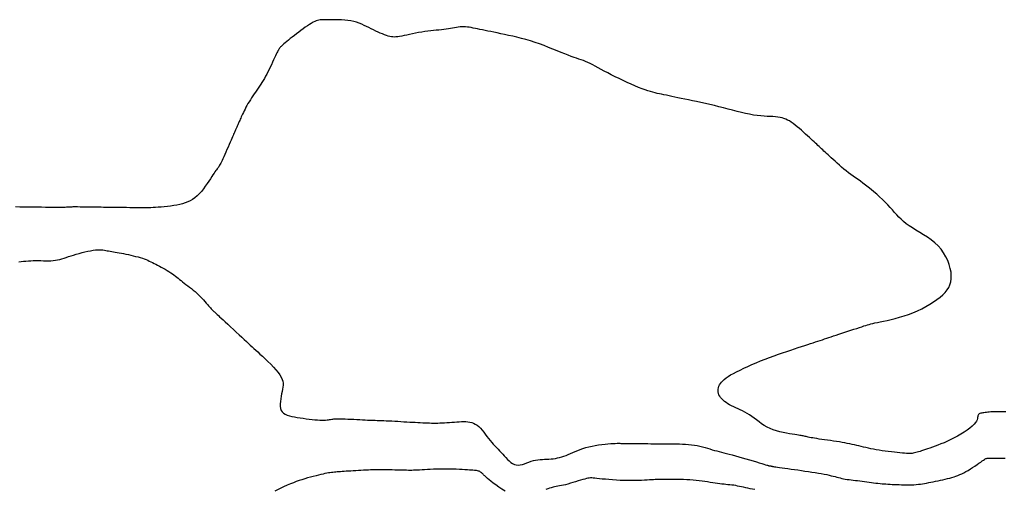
# Model space of a CAD drawing. Header units: millimetres. Extents: x 32690613 to 32693367, y 5343692 to 5344708.
# Tile 397 of 656: x 32692595 to 32692623, y 5344156 to 5344169. Entities that reach past the tile are written whole.
import ezdxf

# ---------------------------------------------------------------- set-up
doc = ezdxf.new("R2010")
doc.units = ezdxf.units.MM
doc.header["$LTSCALE"] = 20
for name, color, linetype in [('02-DGM_HL_491.50', 72, 'Continuous'), ('02-DGM_HL_492.00', 82, 'Continuous'), ('02-DGM_HL_492.50', 92, 'Continuous')]:
    doc.layers.add(name, color=color, linetype=linetype)

msp = doc.modelspace()

# ---------------------------------------------------------------- linework, layer by layer
at = {"layer": '02-DGM_HL_491.50', "elevation": 491.5, "flags": 128}
for points in [[(32692608.823, 5344155.861), (32692608.734, 5344155.916), (32692608.649, 5344155.973), (32692608.569, 5344156.03), (32692608.497, 5344156.084), (32692608.434, 5344156.133), (32692608.382, 5344156.174), (32692608.34, 5344156.208), (32692608.307, 5344156.237), (32692608.281, 5344156.26), (32692608.261, 5344156.28), (32692608.245, 5344156.296), (32692608.231, 5344156.311), (32692608.219, 5344156.325), (32692608.206, 5344156.338), (32692608.193, 5344156.351), (32692608.178, 5344156.364), (32692608.163, 5344156.376), (32692608.146, 5344156.387), (32692608.129, 5344156.398), (32692608.109, 5344156.407), (32692608.088, 5344156.415), (32692608.065, 5344156.421), (32692608.039, 5344156.426), (32692608.009, 5344156.43), (32692607.976, 5344156.434), (32692607.937, 5344156.437), (32692607.892, 5344156.439), (32692607.841, 5344156.442), (32692607.782, 5344156.445), (32692607.716, 5344156.449), (32692607.642, 5344156.454), (32692607.562, 5344156.458), (32692607.478, 5344156.462), (32692607.39, 5344156.466), (32692607.299, 5344156.469), (32692607.207, 5344156.471), (32692607.115, 5344156.471), (32692607.023, 5344156.47), (32692606.933, 5344156.467), (32692606.845, 5344156.464), (32692606.761, 5344156.459), (32692606.68, 5344156.455), (32692606.603, 5344156.45), (32692606.532, 5344156.445), (32692606.466, 5344156.441), (32692606.407, 5344156.438), (32692606.352, 5344156.436), (32692606.301, 5344156.435), (32692606.253, 5344156.434), (32692606.204, 5344156.434), (32692606.155, 5344156.434), (32692606.102, 5344156.435), (32692606.046, 5344156.436), (32692605.985, 5344156.438), (32692605.919, 5344156.44), (32692605.85, 5344156.441), (32692605.779, 5344156.443), (32692605.708, 5344156.445), (32692605.637, 5344156.447), (32692605.569, 5344156.448), (32692605.504, 5344156.449), (32692605.444, 5344156.45), (32692605.387, 5344156.45), (32692605.333, 5344156.45), (32692605.279, 5344156.449), (32692605.226, 5344156.448), (32692605.171, 5344156.447), (32692605.114, 5344156.444), (32692605.054, 5344156.442), (32692604.989, 5344156.439), (32692604.92, 5344156.435), (32692604.849, 5344156.431), (32692604.777, 5344156.427), (32692604.704, 5344156.423), (32692604.634, 5344156.419), (32692604.565, 5344156.414), (32692604.5, 5344156.41), (32692604.44, 5344156.407), (32692604.385, 5344156.403), (32692604.333, 5344156.4), (32692604.285, 5344156.397), (32692604.239, 5344156.393), (32692604.196, 5344156.39), (32692604.154, 5344156.386), (32692604.114, 5344156.382), (32692604.074, 5344156.378), (32692604.034, 5344156.373), (32692603.993, 5344156.367), (32692603.951, 5344156.361), (32692603.905, 5344156.352), (32692603.856, 5344156.343), (32692603.802, 5344156.332), (32692603.743, 5344156.319), (32692603.678, 5344156.304), (32692603.608, 5344156.286), (32692603.534, 5344156.267), (32692603.457, 5344156.247), (32692603.377, 5344156.225), (32692603.297, 5344156.201), (32692603.217, 5344156.176), (32692603.139, 5344156.15), (32692603.061, 5344156.123), (32692602.983, 5344156.094), (32692602.901, 5344156.061), (32692602.812, 5344156.022), (32692602.713, 5344155.977), (32692602.601, 5344155.924), (32692602.473, 5344155.861)], [(32692615.713, 5344155.905), (32692615.646, 5344155.917), (32692615.582, 5344155.928), (32692615.52, 5344155.941), (32692615.46, 5344155.953), (32692615.402, 5344155.966), (32692615.346, 5344155.979), (32692615.291, 5344155.991), (32692615.237, 5344156.002), (32692615.183, 5344156.012), (32692615.13, 5344156.021), (32692615.078, 5344156.028), (32692615.025, 5344156.034), (32692614.971, 5344156.039), (32692614.916, 5344156.044), (32692614.861, 5344156.049), (32692614.803, 5344156.054), (32692614.744, 5344156.061), (32692614.682, 5344156.069), (32692614.618, 5344156.079), (32692614.551, 5344156.09), (32692614.482, 5344156.102), (32692614.409, 5344156.114), (32692614.334, 5344156.126), (32692614.257, 5344156.138), (32692614.176, 5344156.149), (32692614.093, 5344156.158), (32692614.008, 5344156.165), (32692613.92, 5344156.17), (32692613.833, 5344156.174), (32692613.748, 5344156.177), (32692613.665, 5344156.178), (32692613.586, 5344156.179), (32692613.512, 5344156.18), (32692613.446, 5344156.18), (32692613.387, 5344156.181), (32692613.336, 5344156.181), (32692613.291, 5344156.182), (32692613.251, 5344156.182), (32692613.215, 5344156.183), (32692613.183, 5344156.183), (32692613.153, 5344156.183), (32692613.124, 5344156.183), (32692613.095, 5344156.183), (32692613.066, 5344156.182), (32692613.034, 5344156.181), (32692613, 5344156.179), (32692612.961, 5344156.177), (32692612.916, 5344156.175), (32692612.866, 5344156.172), (32692612.807, 5344156.169), (32692612.741, 5344156.165), (32692612.666, 5344156.161), (32692612.585, 5344156.157), (32692612.498, 5344156.154), (32692612.405, 5344156.151), (32692612.307, 5344156.15), (32692612.207, 5344156.151), (32692612.103, 5344156.153), (32692611.998, 5344156.157), (32692611.892, 5344156.163), (32692611.789, 5344156.17), (32692611.688, 5344156.178), (32692611.593, 5344156.187), (32692611.505, 5344156.195), (32692611.426, 5344156.203), (32692611.357, 5344156.21), (32692611.3, 5344156.216), (32692611.253, 5344156.221), (32692611.212, 5344156.223), (32692611.176, 5344156.223), (32692611.141, 5344156.221), (32692611.106, 5344156.216), (32692611.066, 5344156.207), (32692611.02, 5344156.195), (32692610.966, 5344156.18), (32692610.904, 5344156.161), (32692610.837, 5344156.141), (32692610.767, 5344156.119), (32692610.695, 5344156.097), (32692610.623, 5344156.076), (32692610.554, 5344156.056), (32692610.489, 5344156.039), (32692610.43, 5344156.025), (32692610.377, 5344156.013), (32692610.327, 5344156.003), (32692610.28, 5344155.994), (32692610.235, 5344155.986), (32692610.19, 5344155.977), (32692610.145, 5344155.967), (32692610.098, 5344155.955), (32692610.049, 5344155.94), (32692609.998, 5344155.924), (32692609.944, 5344155.905)]]:
    msp.add_lwpolyline(points, dxfattribs=at)
at = {"layer": '02-DGM_HL_492.00', "elevation": 492, "flags": 128}
msp.add_lwpolyline([(32692595.415, 5344162.189), (32692595.479, 5344162.196), (32692595.543, 5344162.202), (32692595.609, 5344162.207), (32692595.675, 5344162.212), (32692595.743, 5344162.215), (32692595.811, 5344162.218), (32692595.88, 5344162.219), (32692595.949, 5344162.218), (32692596.018, 5344162.217), (32692596.088, 5344162.215), (32692596.157, 5344162.214), (32692596.225, 5344162.214), (32692596.292, 5344162.216), (32692596.358, 5344162.219), (32692596.421, 5344162.226), (32692596.482, 5344162.237), (32692596.542, 5344162.251), (32692596.601, 5344162.267), (32692596.661, 5344162.286), (32692596.721, 5344162.306), (32692596.785, 5344162.328), (32692596.851, 5344162.351), (32692596.921, 5344162.373), (32692596.997, 5344162.396), (32692597.075, 5344162.418), (32692597.155, 5344162.44), (32692597.236, 5344162.459), (32692597.315, 5344162.477), (32692597.392, 5344162.492), (32692597.464, 5344162.503), (32692597.53, 5344162.512), (32692597.588, 5344162.517), (32692597.641, 5344162.518), (32692597.688, 5344162.516), (32692597.731, 5344162.513), (32692597.771, 5344162.507), (32692597.81, 5344162.5), (32692597.849, 5344162.492), (32692597.889, 5344162.484), (32692597.931, 5344162.477), (32692597.976, 5344162.469), (32692598.023, 5344162.462), (32692598.073, 5344162.454), (32692598.125, 5344162.445), (32692598.181, 5344162.436), (32692598.239, 5344162.425), (32692598.301, 5344162.413), (32692598.365, 5344162.4), (32692598.432, 5344162.386), (32692598.5, 5344162.37), (32692598.567, 5344162.354), (32692598.634, 5344162.336), (32692598.699, 5344162.319), (32692598.761, 5344162.3), (32692598.818, 5344162.282), (32692598.871, 5344162.264), (32692598.92, 5344162.245), (32692598.966, 5344162.226), (32692599.01, 5344162.207), (32692599.053, 5344162.187), (32692599.096, 5344162.165), (32692599.14, 5344162.143), (32692599.186, 5344162.119), (32692599.236, 5344162.093), (32692599.288, 5344162.066), (32692599.341, 5344162.037), (32692599.395, 5344162.008), (32692599.449, 5344161.978), (32692599.502, 5344161.947), (32692599.553, 5344161.916), (32692599.601, 5344161.885), (32692599.646, 5344161.854), (32692599.688, 5344161.824), (32692599.729, 5344161.793), (32692599.768, 5344161.762), (32692599.807, 5344161.73), (32692599.846, 5344161.698), (32692599.886, 5344161.666), (32692599.929, 5344161.632), (32692599.974, 5344161.597), (32692600.021, 5344161.562), (32692600.07, 5344161.525), (32692600.121, 5344161.487), (32692600.172, 5344161.447), (32692600.223, 5344161.406), (32692600.273, 5344161.364), (32692600.322, 5344161.32), (32692600.37, 5344161.274), (32692600.416, 5344161.227), (32692600.46, 5344161.18), (32692600.502, 5344161.134), (32692600.541, 5344161.09), (32692600.578, 5344161.047), (32692600.612, 5344161.008), (32692600.643, 5344160.972), (32692600.67, 5344160.941), (32692600.695, 5344160.913), (32692600.718, 5344160.89), (32692600.738, 5344160.869), (32692600.757, 5344160.85), (32692600.774, 5344160.833), (32692600.791, 5344160.818), (32692600.807, 5344160.803), (32692600.824, 5344160.787), (32692600.841, 5344160.771), (32692600.862, 5344160.752), (32692600.886, 5344160.73), (32692600.915, 5344160.703), (32692600.95, 5344160.67), (32692600.993, 5344160.631), (32692601.045, 5344160.582), (32692601.107, 5344160.526), (32692601.176, 5344160.462), (32692601.251, 5344160.392), (32692601.329, 5344160.32), (32692601.408, 5344160.247), (32692601.486, 5344160.175), (32692601.561, 5344160.106), (32692601.629, 5344160.042), (32692601.69, 5344159.986), (32692601.745, 5344159.935), (32692601.796, 5344159.888), (32692601.845, 5344159.842), (32692601.894, 5344159.797), (32692601.946, 5344159.75), (32692602.001, 5344159.699), (32692602.062, 5344159.642), (32692602.13, 5344159.579), (32692602.204, 5344159.51), (32692602.281, 5344159.436), (32692602.358, 5344159.36), (32692602.432, 5344159.284), (32692602.501, 5344159.208), (32692602.562, 5344159.135), (32692602.612, 5344159.066), (32692602.65, 5344159.003), (32692602.677, 5344158.944), (32692602.692, 5344158.889), (32692602.7, 5344158.835), (32692602.7, 5344158.782), (32692602.694, 5344158.727), (32692602.684, 5344158.67), (32692602.672, 5344158.61), (32692602.659, 5344158.544), (32692602.645, 5344158.476), (32692602.634, 5344158.405), (32692602.625, 5344158.334), (32692602.622, 5344158.266), (32692602.623, 5344158.201), (32692602.633, 5344158.141), (32692602.651, 5344158.089), (32692602.678, 5344158.045), (32692602.715, 5344158.009), (32692602.761, 5344157.98), (32692602.814, 5344157.956), (32692602.874, 5344157.937), (32692602.941, 5344157.921), (32692603.013, 5344157.907), (32692603.089, 5344157.894), (32692603.17, 5344157.882), (32692603.252, 5344157.869), (32692603.336, 5344157.858), (32692603.419, 5344157.847), (32692603.501, 5344157.837), (32692603.578, 5344157.829), (32692603.651, 5344157.823), (32692603.718, 5344157.819), (32692603.776, 5344157.818), (32692603.828, 5344157.818), (32692603.874, 5344157.821), (32692603.914, 5344157.824), (32692603.95, 5344157.829), (32692603.983, 5344157.834), (32692604.012, 5344157.84), (32692604.041, 5344157.844), (32692604.068, 5344157.849), (32692604.096, 5344157.852), (32692604.125, 5344157.855), (32692604.158, 5344157.857), (32692604.194, 5344157.858), (32692604.237, 5344157.858), (32692604.287, 5344157.858), (32692604.345, 5344157.856), (32692604.412, 5344157.853), (32692604.486, 5344157.85), (32692604.566, 5344157.845), (32692604.649, 5344157.841), (32692604.732, 5344157.836), (32692604.814, 5344157.832), (32692604.892, 5344157.828), (32692604.965, 5344157.824), (32692605.029, 5344157.821), (32692605.088, 5344157.819), (32692605.142, 5344157.817), (32692605.193, 5344157.816), (32692605.244, 5344157.815), (32692605.295, 5344157.813), (32692605.35, 5344157.812), (32692605.41, 5344157.809), (32692605.476, 5344157.807), (32692605.547, 5344157.803), (32692605.623, 5344157.799), (32692605.703, 5344157.795), (32692605.784, 5344157.791), (32692605.868, 5344157.786), (32692605.951, 5344157.781), (32692606.033, 5344157.776), (32692606.114, 5344157.772), (32692606.193, 5344157.767), (32692606.269, 5344157.763), (32692606.343, 5344157.759), (32692606.415, 5344157.755), (32692606.484, 5344157.752), (32692606.551, 5344157.748), (32692606.615, 5344157.745), (32692606.676, 5344157.743), (32692606.736, 5344157.741), (32692606.793, 5344157.739), (32692606.851, 5344157.738), (32692606.908, 5344157.738), (32692606.966, 5344157.739), (32692607.026, 5344157.741), (32692607.088, 5344157.743), (32692607.152, 5344157.747), (32692607.219, 5344157.752), (32692607.287, 5344157.757), (32692607.356, 5344157.762), (32692607.424, 5344157.767), (32692607.492, 5344157.771), (32692607.558, 5344157.775), (32692607.622, 5344157.778), (32692607.683, 5344157.779), (32692607.741, 5344157.778), (32692607.797, 5344157.774), (32692607.851, 5344157.766), (32692607.902, 5344157.753), (32692607.952, 5344157.735), (32692608.001, 5344157.71), (32692608.049, 5344157.678), (32692608.096, 5344157.639), (32692608.142, 5344157.593), (32692608.187, 5344157.542), (32692608.233, 5344157.487), (32692608.277, 5344157.43), (32692608.322, 5344157.371), (32692608.366, 5344157.314), (32692608.41, 5344157.259), (32692608.453, 5344157.206), (32692608.497, 5344157.157), (32692608.541, 5344157.11), (32692608.584, 5344157.064), (32692608.628, 5344157.019), (32692608.671, 5344156.974), (32692608.715, 5344156.928), (32692608.758, 5344156.881), (32692608.802, 5344156.833), (32692608.846, 5344156.784), (32692608.89, 5344156.737), (32692608.936, 5344156.693), (32692608.983, 5344156.654), (32692609.031, 5344156.621), (32692609.081, 5344156.597), (32692609.132, 5344156.583), (32692609.187, 5344156.579), (32692609.243, 5344156.585), (32692609.3, 5344156.599), (32692609.36, 5344156.618), (32692609.42, 5344156.639), (32692609.481, 5344156.662), (32692609.543, 5344156.684), (32692609.605, 5344156.703), (32692609.666, 5344156.717), (32692609.728, 5344156.726), (32692609.79, 5344156.732), (32692609.851, 5344156.736), (32692609.912, 5344156.739), (32692609.972, 5344156.741), (32692610.033, 5344156.743), (32692610.092, 5344156.748), (32692610.151, 5344156.755), (32692610.209, 5344156.764), (32692610.268, 5344156.776), (32692610.326, 5344156.79), (32692610.385, 5344156.807), (32692610.444, 5344156.826), (32692610.504, 5344156.847), (32692610.565, 5344156.871), (32692610.627, 5344156.896), (32692610.691, 5344156.924), (32692610.757, 5344156.952), (32692610.826, 5344156.98), (32692610.897, 5344157.008), (32692610.972, 5344157.035), (32692611.051, 5344157.061), (32692611.134, 5344157.083), (32692611.221, 5344157.104), (32692611.311, 5344157.121), (32692611.402, 5344157.135), (32692611.492, 5344157.148), (32692611.579, 5344157.157), (32692611.661, 5344157.165), (32692611.737, 5344157.171), (32692611.804, 5344157.175), (32692611.862, 5344157.178), (32692611.91, 5344157.179), (32692611.951, 5344157.18), (32692611.985, 5344157.179), (32692612.015, 5344157.178), (32692612.041, 5344157.177), (32692612.064, 5344157.176), (32692612.087, 5344157.175), (32692612.109, 5344157.175), (32692612.134, 5344157.175), (32692612.161, 5344157.175), (32692612.192, 5344157.175), (32692612.228, 5344157.176), (32692612.27, 5344157.176), (32692612.319, 5344157.176), (32692612.377, 5344157.176), (32692612.444, 5344157.176), (32692612.518, 5344157.175), (32692612.598, 5344157.174), (32692612.68, 5344157.172), (32692612.763, 5344157.171), (32692612.843, 5344157.169), (32692612.92, 5344157.168), (32692612.99, 5344157.167), (32692613.053, 5344157.166), (32692613.108, 5344157.165), (32692613.159, 5344157.165), (32692613.207, 5344157.164), (32692613.255, 5344157.164), (32692613.305, 5344157.164), (32692613.358, 5344157.164), (32692613.417, 5344157.164), (32692613.483, 5344157.164), (32692613.556, 5344157.163), (32692613.634, 5344157.162), (32692613.715, 5344157.159), (32692613.798, 5344157.156), (32692613.882, 5344157.15), (32692613.964, 5344157.142), (32692614.045, 5344157.131), (32692614.122, 5344157.118), (32692614.197, 5344157.102), (32692614.268, 5344157.084), (32692614.337, 5344157.065), (32692614.403, 5344157.045), (32692614.469, 5344157.024), (32692614.533, 5344157.004), (32692614.596, 5344156.985), (32692614.66, 5344156.968), (32692614.724, 5344156.951), (32692614.789, 5344156.934), (32692614.857, 5344156.917), (32692614.929, 5344156.899), (32692615.005, 5344156.88), (32692615.086, 5344156.86), (32692615.174, 5344156.836), (32692615.268, 5344156.81), (32692615.366, 5344156.782), (32692615.467, 5344156.752), (32692615.567, 5344156.723), (32692615.663, 5344156.694), (32692615.753, 5344156.667), (32692615.834, 5344156.642), (32692615.904, 5344156.621), (32692615.961, 5344156.603), (32692616.005, 5344156.59), (32692616.038, 5344156.58), (32692616.063, 5344156.573), (32692616.08, 5344156.568), (32692616.092, 5344156.565), (32692616.1, 5344156.563), (32692616.106, 5344156.562), (32692616.111, 5344156.561), (32692616.116, 5344156.56), (32692616.122, 5344156.559), (32692616.128, 5344156.558), (32692616.134, 5344156.557), (32692616.141, 5344156.555), (32692616.15, 5344156.554), (32692616.159, 5344156.552), (32692616.171, 5344156.55), (32692616.185, 5344156.547), (32692616.203, 5344156.544), (32692616.227, 5344156.54), (32692616.256, 5344156.535), (32692616.293, 5344156.529), (32692616.339, 5344156.522), (32692616.395, 5344156.514), (32692616.461, 5344156.505), (32692616.536, 5344156.494), (32692616.619, 5344156.483), (32692616.709, 5344156.47), (32692616.803, 5344156.457), (32692616.9, 5344156.444), (32692616.998, 5344156.43), (32692617.095, 5344156.415), (32692617.192, 5344156.401), (32692617.285, 5344156.387), (32692617.376, 5344156.372), (32692617.463, 5344156.358), (32692617.545, 5344156.344), (32692617.623, 5344156.329), (32692617.695, 5344156.315), (32692617.761, 5344156.301), (32692617.821, 5344156.287), (32692617.876, 5344156.274), (32692617.926, 5344156.261), (32692617.974, 5344156.248), (32692618.019, 5344156.236), (32692618.063, 5344156.224), (32692618.109, 5344156.213), (32692618.155, 5344156.204), (32692618.204, 5344156.194), (32692618.256, 5344156.186), (32692618.31, 5344156.179), (32692618.367, 5344156.171), (32692618.425, 5344156.164), (32692618.485, 5344156.157), (32692618.546, 5344156.15), (32692618.608, 5344156.142), (32692618.671, 5344156.134), (32692618.735, 5344156.126), (32692618.799, 5344156.117), (32692618.863, 5344156.108), (32692618.926, 5344156.1), (32692618.988, 5344156.092), (32692619.049, 5344156.084), (32692619.108, 5344156.078), (32692619.164, 5344156.072), (32692619.22, 5344156.066), (32692619.274, 5344156.062), (32692619.329, 5344156.058), (32692619.384, 5344156.055), (32692619.44, 5344156.051), (32692619.499, 5344156.048), (32692619.56, 5344156.046), (32692619.624, 5344156.043), (32692619.691, 5344156.04), (32692619.759, 5344156.038), (32692619.829, 5344156.036), (32692619.898, 5344156.035), (32692619.967, 5344156.035), (32692620.034, 5344156.037), (32692620.099, 5344156.039), (32692620.161, 5344156.044), (32692620.221, 5344156.049), (32692620.279, 5344156.057), (32692620.335, 5344156.065), (32692620.392, 5344156.074), (32692620.449, 5344156.085), (32692620.508, 5344156.096), (32692620.569, 5344156.108), (32692620.632, 5344156.12), (32692620.698, 5344156.133), (32692620.764, 5344156.147), (32692620.832, 5344156.161), (32692620.899, 5344156.175), (32692620.965, 5344156.19), (32692621.029, 5344156.205), (32692621.091, 5344156.221), (32692621.149, 5344156.237), (32692621.205, 5344156.254), (32692621.259, 5344156.272), (32692621.312, 5344156.292), (32692621.365, 5344156.315), (32692621.419, 5344156.339), (32692621.475, 5344156.367), (32692621.533, 5344156.399), (32692621.593, 5344156.434), (32692621.656, 5344156.473), (32692621.718, 5344156.513), (32692621.78, 5344156.553), (32692621.839, 5344156.592), (32692621.894, 5344156.629), (32692621.943, 5344156.663), (32692621.985, 5344156.692), (32692622.019, 5344156.715), (32692622.046, 5344156.734), (32692622.068, 5344156.747), (32692622.086, 5344156.757), (32692622.102, 5344156.764), (32692622.118, 5344156.768), (32692622.136, 5344156.771), (32692622.156, 5344156.772), (32692622.181, 5344156.773), (32692622.211, 5344156.773), (32692622.246, 5344156.773), (32692622.285, 5344156.772), (32692622.329, 5344156.772), (32692622.378, 5344156.771), (32692622.431, 5344156.77), (32692622.489, 5344156.768), (32692622.551, 5344156.767), (32692622.617, 5344156.766)], dxfattribs=at)
at = {"layer": '02-DGM_HL_492.50', "elevation": 492.5, "flags": 128}
msp.add_lwpolyline([(32692622.631, 5344158.045), (32692622.558, 5344158.048), (32692622.488, 5344158.05), (32692622.423, 5344158.052), (32692622.363, 5344158.052), (32692622.309, 5344158.051), (32692622.26, 5344158.049), (32692622.216, 5344158.046), (32692622.174, 5344158.042), (32692622.136, 5344158.038), (32692622.1, 5344158.033), (32692622.065, 5344158.029), (32692622.031, 5344158.024), (32692621.999, 5344158.02), (32692621.969, 5344158.014), (32692621.941, 5344158.007), (32692621.916, 5344157.999), (32692621.895, 5344157.988), (32692621.879, 5344157.976), (32692621.868, 5344157.96), (32692621.861, 5344157.941), (32692621.858, 5344157.918), (32692621.855, 5344157.892), (32692621.851, 5344157.862), (32692621.841, 5344157.829), (32692621.825, 5344157.791), (32692621.799, 5344157.75), (32692621.761, 5344157.704), (32692621.709, 5344157.654), (32692621.644, 5344157.601), (32692621.569, 5344157.546), (32692621.486, 5344157.491), (32692621.397, 5344157.435), (32692621.303, 5344157.381), (32692621.208, 5344157.329), (32692621.114, 5344157.281), (32692621.021, 5344157.237), (32692620.931, 5344157.197), (32692620.845, 5344157.161), (32692620.762, 5344157.129), (32692620.683, 5344157.1), (32692620.609, 5344157.073), (32692620.539, 5344157.05), (32692620.475, 5344157.028), (32692620.416, 5344157.007), (32692620.362, 5344156.989), (32692620.312, 5344156.972), (32692620.267, 5344156.957), (32692620.225, 5344156.943), (32692620.185, 5344156.932), (32692620.149, 5344156.922), (32692620.114, 5344156.914), (32692620.08, 5344156.908), (32692620.047, 5344156.903), (32692620.012, 5344156.901), (32692619.975, 5344156.9), (32692619.935, 5344156.9), (32692619.89, 5344156.902), (32692619.838, 5344156.906), (32692619.78, 5344156.911), (32692619.713, 5344156.917), (32692619.639, 5344156.924), (32692619.56, 5344156.932), (32692619.477, 5344156.941), (32692619.392, 5344156.952), (32692619.306, 5344156.963), (32692619.221, 5344156.975), (32692619.139, 5344156.988), (32692619.06, 5344157.001), (32692618.985, 5344157.016), (32692618.913, 5344157.03), (32692618.844, 5344157.045), (32692618.777, 5344157.06), (32692618.711, 5344157.076), (32692618.647, 5344157.091), (32692618.584, 5344157.106), (32692618.521, 5344157.121), (32692618.457, 5344157.135), (32692618.393, 5344157.149), (32692618.328, 5344157.163), (32692618.261, 5344157.177), (32692618.191, 5344157.19), (32692618.119, 5344157.203), (32692618.043, 5344157.216), (32692617.964, 5344157.229), (32692617.882, 5344157.241), (32692617.799, 5344157.253), (32692617.717, 5344157.265), (32692617.636, 5344157.276), (32692617.559, 5344157.287), (32692617.486, 5344157.298), (32692617.419, 5344157.308), (32692617.36, 5344157.318), (32692617.308, 5344157.327), (32692617.262, 5344157.335), (32692617.221, 5344157.343), (32692617.185, 5344157.351), (32692617.152, 5344157.358), (32692617.123, 5344157.365), (32692617.097, 5344157.371), (32692617.072, 5344157.377), (32692617.047, 5344157.382), (32692617.021, 5344157.387), (32692616.991, 5344157.393), (32692616.957, 5344157.399), (32692616.917, 5344157.405), (32692616.869, 5344157.412), (32692616.811, 5344157.421), (32692616.743, 5344157.431), (32692616.666, 5344157.442), (32692616.582, 5344157.456), (32692616.493, 5344157.474), (32692616.402, 5344157.495), (32692616.309, 5344157.52), (32692616.219, 5344157.55), (32692616.131, 5344157.585), (32692616.049, 5344157.626), (32692615.971, 5344157.672), (32692615.898, 5344157.721), (32692615.828, 5344157.771), (32692615.76, 5344157.823), (32692615.694, 5344157.873), (32692615.63, 5344157.921), (32692615.566, 5344157.965), (32692615.501, 5344158.005), (32692615.437, 5344158.041), (32692615.373, 5344158.073), (32692615.31, 5344158.103), (32692615.248, 5344158.13), (32692615.187, 5344158.157), (32692615.128, 5344158.184), (32692615.072, 5344158.212), (32692615.017, 5344158.24), (32692614.966, 5344158.27), (32692614.918, 5344158.302), (32692614.874, 5344158.335), (32692614.834, 5344158.369), (32692614.798, 5344158.404), (32692614.768, 5344158.44), (32692614.743, 5344158.478), (32692614.723, 5344158.516), (32692614.71, 5344158.555), (32692614.701, 5344158.595), (32692614.699, 5344158.635), (32692614.701, 5344158.674), (32692614.709, 5344158.714), (32692614.722, 5344158.753), (32692614.74, 5344158.792), (32692614.763, 5344158.83), (32692614.792, 5344158.868), (32692614.827, 5344158.905), (32692614.869, 5344158.943), (32692614.919, 5344158.982), (32692614.977, 5344159.022), (32692615.044, 5344159.064), (32692615.12, 5344159.107), (32692615.207, 5344159.153), (32692615.303, 5344159.201), (32692615.406, 5344159.251), (32692615.516, 5344159.301), (32692615.631, 5344159.352), (32692615.75, 5344159.402), (32692615.872, 5344159.452), (32692615.995, 5344159.5), (32692616.118, 5344159.547), (32692616.24, 5344159.592), (32692616.361, 5344159.635), (32692616.479, 5344159.676), (32692616.594, 5344159.715), (32692616.704, 5344159.752), (32692616.809, 5344159.787), (32692616.909, 5344159.82), (32692617.002, 5344159.85), (32692617.088, 5344159.879), (32692617.169, 5344159.905), (32692617.245, 5344159.93), (32692617.317, 5344159.954), (32692617.385, 5344159.976), (32692617.45, 5344159.998), (32692617.513, 5344160.018), (32692617.574, 5344160.038), (32692617.634, 5344160.058), (32692617.694, 5344160.078), (32692617.756, 5344160.098), (32692617.819, 5344160.119), (32692617.885, 5344160.141), (32692617.954, 5344160.163), (32692618.029, 5344160.188), (32692618.108, 5344160.214), (32692618.191, 5344160.241), (32692618.276, 5344160.269), (32692618.36, 5344160.297), (32692618.443, 5344160.324), (32692618.522, 5344160.35), (32692618.596, 5344160.374), (32692618.662, 5344160.396), (32692618.719, 5344160.415), (32692618.77, 5344160.431), (32692618.817, 5344160.446), (32692618.864, 5344160.459), (32692618.911, 5344160.472), (32692618.963, 5344160.485), (32692619.022, 5344160.498), (32692619.091, 5344160.513), (32692619.171, 5344160.529), (32692619.262, 5344160.548), (32692619.363, 5344160.569), (32692619.471, 5344160.594), (32692619.586, 5344160.622), (32692619.704, 5344160.655), (32692619.826, 5344160.692), (32692619.949, 5344160.734), (32692620.072, 5344160.782), (32692620.194, 5344160.835), (32692620.313, 5344160.891), (32692620.427, 5344160.951), (32692620.537, 5344161.014), (32692620.64, 5344161.078), (32692620.735, 5344161.143), (32692620.82, 5344161.209), (32692620.896, 5344161.275), (32692620.961, 5344161.341), (32692621.016, 5344161.409), (32692621.06, 5344161.479), (32692621.094, 5344161.553), (32692621.117, 5344161.631), (32692621.129, 5344161.715), (32692621.131, 5344161.805), (32692621.122, 5344161.902), (32692621.102, 5344162.005), (32692621.072, 5344162.111), (32692621.031, 5344162.218), (32692620.98, 5344162.325), (32692620.919, 5344162.43), (32692620.847, 5344162.531), (32692620.765, 5344162.625), (32692620.674, 5344162.711), (32692620.575, 5344162.791), (32692620.47, 5344162.864), (32692620.364, 5344162.932), (32692620.258, 5344162.997), (32692620.154, 5344163.058), (32692620.056, 5344163.118), (32692619.965, 5344163.177), (32692619.884, 5344163.237), (32692619.812, 5344163.297), (32692619.746, 5344163.358), (32692619.685, 5344163.42), (32692619.626, 5344163.484), (32692619.568, 5344163.549), (32692619.508, 5344163.616), (32692619.445, 5344163.685), (32692619.377, 5344163.757), (32692619.305, 5344163.83), (32692619.23, 5344163.903), (32692619.152, 5344163.976), (32692619.073, 5344164.048), (32692618.994, 5344164.117), (32692618.916, 5344164.183), (32692618.839, 5344164.245), (32692618.765, 5344164.302), (32692618.694, 5344164.356), (32692618.624, 5344164.405), (32692618.557, 5344164.453), (32692618.49, 5344164.5), (32692618.425, 5344164.546), (32692618.36, 5344164.593), (32692618.296, 5344164.641), (32692618.231, 5344164.692), (32692618.167, 5344164.744), (32692618.104, 5344164.798), (32692618.042, 5344164.852), (32692617.983, 5344164.905), (32692617.926, 5344164.957), (32692617.871, 5344165.007), (32692617.821, 5344165.053), (32692617.774, 5344165.097), (32692617.731, 5344165.136), (32692617.691, 5344165.174), (32692617.653, 5344165.208), (32692617.618, 5344165.241), (32692617.584, 5344165.273), (32692617.551, 5344165.303), (32692617.518, 5344165.333), (32692617.486, 5344165.363), (32692617.452, 5344165.394), (32692617.418, 5344165.426), (32692617.383, 5344165.458), (32692617.345, 5344165.493), (32692617.305, 5344165.53), (32692617.262, 5344165.57), (32692617.215, 5344165.613), (32692617.165, 5344165.66), (32692617.111, 5344165.71), (32692617.055, 5344165.76), (32692616.997, 5344165.812), (32692616.939, 5344165.862), (32692616.881, 5344165.911), (32692616.824, 5344165.957), (32692616.769, 5344165.999), (32692616.717, 5344166.036), (32692616.666, 5344166.069), (32692616.616, 5344166.096), (32692616.566, 5344166.12), (32692616.515, 5344166.139), (32692616.462, 5344166.155), (32692616.406, 5344166.168), (32692616.345, 5344166.177), (32692616.28, 5344166.184), (32692616.209, 5344166.189), (32692616.134, 5344166.193), (32692616.053, 5344166.197), (32692615.966, 5344166.202), (32692615.875, 5344166.21), (32692615.778, 5344166.22), (32692615.676, 5344166.234), (32692615.568, 5344166.254), (32692615.456, 5344166.277), (32692615.34, 5344166.304), (32692615.22, 5344166.333), (32692615.098, 5344166.364), (32692614.974, 5344166.397), (32692614.848, 5344166.429), (32692614.722, 5344166.461), (32692614.596, 5344166.492), (32692614.47, 5344166.522), (32692614.347, 5344166.55), (32692614.225, 5344166.577), (32692614.107, 5344166.603), (32692613.993, 5344166.627), (32692613.884, 5344166.65), (32692613.78, 5344166.672), (32692613.682, 5344166.692), (32692613.59, 5344166.711), (32692613.504, 5344166.729), (32692613.422, 5344166.746), (32692613.346, 5344166.762), (32692613.274, 5344166.778), (32692613.205, 5344166.792), (32692613.141, 5344166.805), (32692613.079, 5344166.818), (32692613.019, 5344166.831), (32692612.958, 5344166.846), (32692612.897, 5344166.861), (32692612.831, 5344166.88), (32692612.762, 5344166.902), (32692612.685, 5344166.928), (32692612.601, 5344166.959), (32692612.507, 5344166.996), (32692612.406, 5344167.038), (32692612.3, 5344167.084), (32692612.19, 5344167.133), (32692612.078, 5344167.184), (32692611.966, 5344167.237), (32692611.857, 5344167.29), (32692611.752, 5344167.343), (32692611.653, 5344167.395), (32692611.56, 5344167.445), (32692611.472, 5344167.492), (32692611.39, 5344167.538), (32692611.312, 5344167.58), (32692611.239, 5344167.619), (32692611.17, 5344167.654), (32692611.105, 5344167.685), (32692611.042, 5344167.712), (32692610.982, 5344167.735), (32692610.921, 5344167.757), (32692610.859, 5344167.777), (32692610.794, 5344167.799), (32692610.724, 5344167.822), (32692610.648, 5344167.849), (32692610.563, 5344167.88), (32692610.47, 5344167.917), (32692610.368, 5344167.959), (32692610.259, 5344168.004), (32692610.144, 5344168.051), (32692610.024, 5344168.099), (32692609.901, 5344168.147), (32692609.775, 5344168.193), (32692609.649, 5344168.237), (32692609.522, 5344168.277), (32692609.397, 5344168.313), (32692609.273, 5344168.346), (32692609.151, 5344168.377), (32692609.033, 5344168.404), (32692608.919, 5344168.43), (32692608.809, 5344168.453), (32692608.705, 5344168.475), (32692608.608, 5344168.496), (32692608.516, 5344168.515), (32692608.429, 5344168.533), (32692608.348, 5344168.55), (32692608.271, 5344168.566), (32692608.199, 5344168.581), (32692608.131, 5344168.595), (32692608.066, 5344168.609), (32692608.005, 5344168.621), (32692607.946, 5344168.633), (32692607.89, 5344168.644), (32692607.835, 5344168.653), (32692607.783, 5344168.66), (32692607.731, 5344168.665), (32692607.68, 5344168.667), (32692607.63, 5344168.667), (32692607.58, 5344168.663), (32692607.53, 5344168.657), (32692607.479, 5344168.649), (32692607.427, 5344168.64), (32692607.373, 5344168.63), (32692607.318, 5344168.619), (32692607.26, 5344168.609), (32692607.199, 5344168.6), (32692607.136, 5344168.592), (32692607.069, 5344168.585), (32692606.999, 5344168.578), (32692606.926, 5344168.571), (32692606.851, 5344168.564), (32692606.773, 5344168.556), (32692606.693, 5344168.547), (32692606.61, 5344168.535), (32692606.525, 5344168.521), (32692606.439, 5344168.506), (32692606.353, 5344168.489), (32692606.269, 5344168.472), (32692606.188, 5344168.454), (32692606.11, 5344168.438), (32692606.038, 5344168.423), (32692605.972, 5344168.41), (32692605.914, 5344168.4), (32692605.862, 5344168.392), (32692605.814, 5344168.387), (32692605.77, 5344168.385), (32692605.728, 5344168.387), (32692605.686, 5344168.392), (32692605.643, 5344168.4), (32692605.597, 5344168.412), (32692605.548, 5344168.428), (32692605.495, 5344168.447), (32692605.439, 5344168.469), (32692605.38, 5344168.493), (32692605.32, 5344168.52), (32692605.258, 5344168.549), (32692605.194, 5344168.579), (32692605.131, 5344168.611), (32692605.067, 5344168.643), (32692605.002, 5344168.675), (32692604.937, 5344168.707), (32692604.869, 5344168.737), (32692604.8, 5344168.765), (32692604.727, 5344168.791), (32692604.651, 5344168.813), (32692604.572, 5344168.831), (32692604.488, 5344168.844), (32692604.401, 5344168.853), (32692604.313, 5344168.859), (32692604.226, 5344168.862), (32692604.142, 5344168.863), (32692604.061, 5344168.862), (32692603.987, 5344168.861), (32692603.92, 5344168.861), (32692603.862, 5344168.861), (32692603.811, 5344168.861), (32692603.767, 5344168.86), (32692603.726, 5344168.857), (32692603.688, 5344168.852), (32692603.651, 5344168.844), (32692603.613, 5344168.831), (32692603.572, 5344168.814), (32692603.526, 5344168.791), (32692603.477, 5344168.762), (32692603.425, 5344168.729), (32692603.37, 5344168.692), (32692603.313, 5344168.652), (32692603.253, 5344168.61), (32692603.193, 5344168.566), (32692603.133, 5344168.52), (32692603.072, 5344168.475), (32692603.012, 5344168.429), (32692602.954, 5344168.385), (32692602.899, 5344168.342), (32692602.847, 5344168.3), (32692602.799, 5344168.262), (32692602.756, 5344168.227), (32692602.719, 5344168.196), (32692602.689, 5344168.169), (32692602.664, 5344168.146), (32692602.645, 5344168.126), (32692602.63, 5344168.11), (32692602.618, 5344168.096), (32692602.61, 5344168.084), (32692602.602, 5344168.073), (32692602.596, 5344168.064), (32692602.59, 5344168.055), (32692602.584, 5344168.045), (32692602.577, 5344168.033), (32692602.569, 5344168.019), (32692602.559, 5344168), (32692602.547, 5344167.977), (32692602.532, 5344167.946), (32692602.513, 5344167.909), (32692602.492, 5344167.863), (32692602.467, 5344167.81), (32692602.44, 5344167.751), (32692602.41, 5344167.688), (32692602.379, 5344167.622), (32692602.346, 5344167.555), (32692602.313, 5344167.489), (32692602.28, 5344167.423), (32692602.248, 5344167.361), (32692602.215, 5344167.301), (32692602.183, 5344167.244), (32692602.15, 5344167.188), (32692602.117, 5344167.134), (32692602.083, 5344167.081), (32692602.049, 5344167.028), (32692602.014, 5344166.975), (32692601.978, 5344166.921), (32692601.942, 5344166.867), (32692601.905, 5344166.814), (32692601.869, 5344166.76), (32692601.833, 5344166.706), (32692601.798, 5344166.653), (32692601.764, 5344166.6), (32692601.732, 5344166.547), (32692601.703, 5344166.496), (32692601.675, 5344166.446), (32692601.65, 5344166.397), (32692601.626, 5344166.35), (32692601.604, 5344166.304), (32692601.584, 5344166.261), (32692601.565, 5344166.221), (32692601.548, 5344166.183), (32692601.532, 5344166.148), (32692601.518, 5344166.116), (32692601.504, 5344166.086), (32692601.492, 5344166.058), (32692601.48, 5344166.033), (32692601.469, 5344166.008), (32692601.459, 5344165.986), (32692601.449, 5344165.964), (32692601.439, 5344165.942), (32692601.43, 5344165.922), (32692601.421, 5344165.901), (32692601.412, 5344165.881), (32692601.403, 5344165.861), (32692601.394, 5344165.841), (32692601.386, 5344165.821), (32692601.377, 5344165.8), (32692601.368, 5344165.779), (32692601.359, 5344165.756), (32692601.348, 5344165.731), (32692601.336, 5344165.703), (32692601.323, 5344165.671), (32692601.307, 5344165.633), (32692601.288, 5344165.59), (32692601.267, 5344165.539), (32692601.242, 5344165.482), (32692601.214, 5344165.418), (32692601.184, 5344165.351), (32692601.153, 5344165.281), (32692601.123, 5344165.213), (32692601.093, 5344165.146), (32692601.064, 5344165.084), (32692601.039, 5344165.028), (32692601.016, 5344164.98), (32692600.997, 5344164.94), (32692600.979, 5344164.905), (32692600.964, 5344164.876), (32692600.95, 5344164.851), (32692600.937, 5344164.829), (32692600.924, 5344164.809), (32692600.91, 5344164.789), (32692600.896, 5344164.77), (32692600.881, 5344164.749), (32692600.863, 5344164.726), (32692600.844, 5344164.699), (32692600.821, 5344164.668), (32692600.796, 5344164.631), (32692600.766, 5344164.588), (32692600.732, 5344164.537), (32692600.694, 5344164.478), (32692600.652, 5344164.412), (32692600.605, 5344164.343), (32692600.555, 5344164.27), (32692600.502, 5344164.198), (32692600.447, 5344164.128), (32692600.389, 5344164.061), (32692600.329, 5344164.001), (32692600.268, 5344163.949), (32692600.205, 5344163.905), (32692600.14, 5344163.867), (32692600.073, 5344163.835), (32692600.002, 5344163.808), (32692599.929, 5344163.786), (32692599.852, 5344163.767), (32692599.771, 5344163.751), (32692599.685, 5344163.736), (32692599.598, 5344163.724), (32692599.509, 5344163.713), (32692599.421, 5344163.703), (32692599.336, 5344163.695), (32692599.255, 5344163.688), (32692599.18, 5344163.683), (32692599.113, 5344163.679), (32692599.055, 5344163.676), (32692599.004, 5344163.674), (32692598.958, 5344163.673), (32692598.914, 5344163.672), (32692598.869, 5344163.672), (32692598.821, 5344163.673), (32692598.767, 5344163.673), (32692598.706, 5344163.675), (32692598.635, 5344163.676), (32692598.556, 5344163.677), (32692598.472, 5344163.678), (32692598.385, 5344163.68), (32692598.299, 5344163.681), (32692598.217, 5344163.682), (32692598.14, 5344163.683), (32692598.072, 5344163.684), (32692598.015, 5344163.685), (32692597.966, 5344163.685), (32692597.923, 5344163.686), (32692597.882, 5344163.686), (32692597.841, 5344163.686), (32692597.797, 5344163.687), (32692597.746, 5344163.687), (32692597.685, 5344163.688), (32692597.614, 5344163.689), (32692597.533, 5344163.69), (32692597.446, 5344163.692), (32692597.356, 5344163.693), (32692597.267, 5344163.694), (32692597.182, 5344163.695), (32692597.103, 5344163.696), (32692597.034, 5344163.697), (32692596.978, 5344163.697), (32692596.933, 5344163.697), (32692596.899, 5344163.697), (32692596.872, 5344163.696), (32692596.852, 5344163.696), (32692596.837, 5344163.695), (32692596.825, 5344163.694), (32692596.815, 5344163.693), (32692596.804, 5344163.692), (32692596.792, 5344163.691), (32692596.776, 5344163.69), (32692596.756, 5344163.689), (32692596.728, 5344163.688), (32692596.693, 5344163.687), (32692596.648, 5344163.687), (32692596.592, 5344163.686), (32692596.523, 5344163.686), (32692596.443, 5344163.686), (32692596.352, 5344163.686), (32692596.254, 5344163.687), (32692596.148, 5344163.687), (32692596.036, 5344163.688), (32692595.92, 5344163.689), (32692595.801, 5344163.69), (32692595.681, 5344163.69), (32692595.56, 5344163.692), (32692595.439, 5344163.694), (32692595.318, 5344163.697)], dxfattribs=at)

doc.saveas('drawing.dxf')
